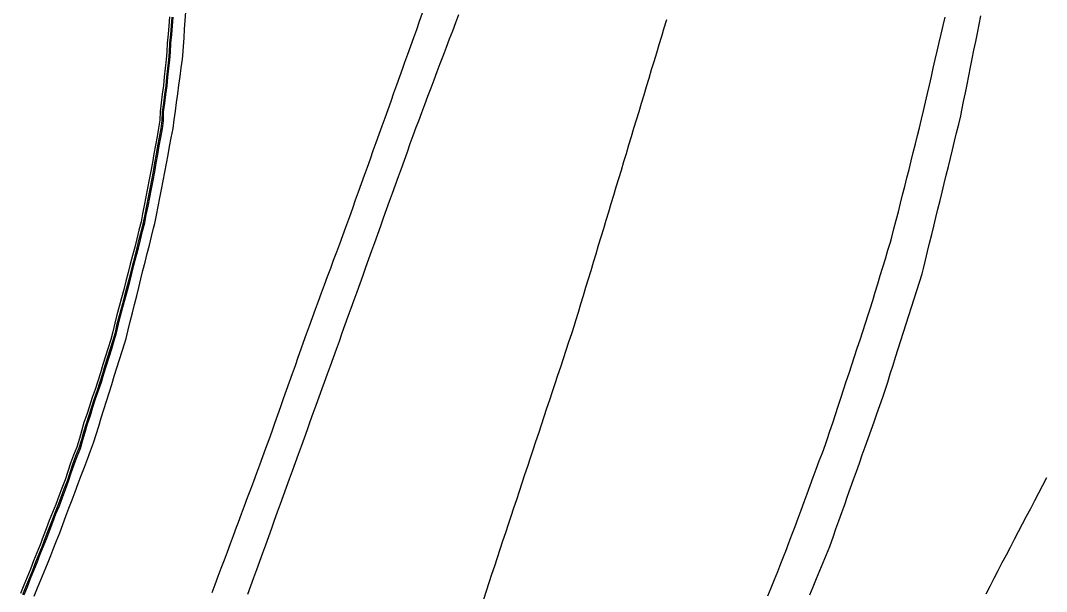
# Model space of a CAD drawing. Extents: x 1901471 to 1963503, y 756461 to 799997.
# Drawn here: x 1941348.8 to 1941466.2, y 780118.1 to 780183.5 of the extents above; entities that cross this region are included whole.
import ezdxf

# ---------------------------------------------------------------- set-up
doc = ezdxf.new("R2010")
doc.units = 0
for name, color, linetype in [('RD_EX_Conc', 7, 'Continuous'), ('RD_EX_H2O', 7, 'Continuous'), ('RD_EX_Road', 7, 'Continuous')]:
    doc.layers.add(name, color=color, linetype=linetype)

msp = doc.modelspace()

# ---------------------------------------------------------------- linework, layer by layer
at = {"layer": 'RD_EX_Conc'}
for points in [[(1941365.85, 780183.86), (1941365.78, 780182.86), (1941365.69, 780181.87), (1941365.59, 780180.87), (1941365.54, 780179.87), (1941365.46, 780179), (1941365.34, 780178.01), (1941365.24, 780177.01), (1941365.15, 780176.01), (1941365.02, 780175.02), (1941364.89, 780174.03), (1941364.76, 780173.04), (1941364.72, 780172.04), (1941364.6, 780171.14), (1941364.42, 780170.16), (1941364.23, 780169.18), (1941364.06, 780168.19), (1941363.89, 780167.21), (1941363.72, 780166.22), (1941363.53, 780165.24), (1941363.34, 780164.26), (1941363.15, 780163.28), (1941362.96, 780162.29), (1941362.77, 780161.31), (1941362.59, 780160.42), (1941362.34, 780159.45), (1941362.1, 780158.48), (1941361.86, 780157.51), (1941361.62, 780156.54), (1941361.36, 780155.57), (1941361.12, 780154.6), (1941360.86, 780153.63), (1941360.6, 780152.67), (1941360.6, 780152.67), (1941360.35, 780151.7), (1941360.09, 780150.73), (1941359.83, 780149.77), (1941359.58, 780148.8), (1941359.37, 780147.82), (1941359.12, 780146.95), (1941358.82, 780146), (1941358.52, 780145.04), (1941358.22, 780144.09), (1941357.93, 780143.13), (1941357.63, 780142.18), (1941357.32, 780141.23), (1941356.98, 780140.29), (1941356.68, 780139.33), (1941356.38, 780138.38), (1941356.06, 780137.43), (1941355.79, 780136.47), (1941355.53, 780135.61), (1941355.25, 780134.64), (1941354.87, 780133.72), (1941354.51, 780132.79), (1941354.2, 780131.84), (1941353.89, 780130.88), (1941353.54, 780129.95), (1941353.18, 780129.01), (1941352.83, 780128.08), (1941352.45, 780127.15), (1941352.09, 780126.22), (1941351.74, 780125.28), (1941351.4, 780124.39), (1941351.03, 780123.46), (1941350.65, 780122.53), (1941350.29, 780121.6), (1941349.93, 780120.67), (1941349.55, 780119.74), (1941349.18, 780118.82), (1941348.8, 780117.89)], [(1941349.07, 780117.78), (1941349.45, 780118.71), (1941349.82, 780119.63), (1941350.2, 780120.56), (1941350.56, 780121.49), (1941350.92, 780122.42), (1941351.3, 780123.35), (1941351.67, 780124.28), (1941352.01, 780125.18), (1941352.37, 780126.12), (1941352.72, 780127.05), (1941353.1, 780127.97), (1941353.46, 780128.91), (1941353.81, 780129.85), (1941354.16, 780130.78), (1941354.47, 780131.73), (1941354.78, 780132.68), (1941355.14, 780133.62), (1941355.52, 780134.54), (1941355.81, 780135.5), (1941356.06, 780136.38), (1941356.34, 780137.35), (1941356.66, 780138.29), (1941356.96, 780139.25), (1941357.25, 780140.2), (1941357.59, 780141.14), (1941357.91, 780142.09), (1941358.21, 780143.05), (1941358.5, 780144), (1941358.8, 780144.96), (1941359.1, 780145.91), (1941359.39, 780146.87), (1941359.65, 780147.75), (1941359.87, 780148.73), (1941360.11, 780149.7), (1941360.37, 780150.66), (1941360.64, 780151.63), (1941360.88, 780152.6), (1941360.88, 780152.6), (1941361.15, 780153.56), (1941361.4, 780154.53), (1941361.64, 780155.5), (1941361.9, 780156.47), (1941362.14, 780157.44), (1941362.38, 780158.41), (1941362.63, 780159.38), (1941362.87, 780160.35), (1941363.05, 780161.26), (1941363.25, 780162.24), (1941363.44, 780163.22), (1941363.63, 780164.2), (1941363.82, 780165.18), (1941364.01, 780166.17), (1941364.18, 780167.15), (1941364.34, 780168.14), (1941364.51, 780169.12), (1941364.7, 780170.1), (1941364.88, 780171.09), (1941365.01, 780172), (1941365.05, 780173), (1941365.18, 780173.99), (1941365.32, 780174.98), (1941365.45, 780175.97), (1941365.53, 780176.97), (1941365.64, 780177.97), (1941365.76, 780178.96), (1941365.84, 780179.85), (1941365.89, 780180.85), (1941365.99, 780181.85), (1941366.08, 780182.84), (1941366.15, 780183.84)], [(1941349.21, 780117.72), (1941349.58, 780118.65), (1941349.96, 780119.58), (1941350.33, 780120.51), (1941350.7, 780121.44), (1941351.06, 780122.37), (1941351.43, 780123.3), (1941351.81, 780124.22), (1941352.15, 780125.13), (1941352.5, 780126.06), (1941352.85, 780127), (1941353.24, 780127.92), (1941353.59, 780128.86), (1941353.95, 780129.79), (1941354.3, 780130.73), (1941354.61, 780131.68), (1941354.92, 780132.63), (1941355.28, 780133.57), (1941355.66, 780134.49), (1941355.94, 780135.45), (1941356.2, 780136.34), (1941356.47, 780137.3), (1941356.8, 780138.25), (1941357.09, 780139.2), (1941357.39, 780140.16), (1941357.73, 780141.1), (1941358.05, 780142.05), (1941358.34, 780143), (1941358.64, 780143.96), (1941358.94, 780144.91), (1941359.24, 780145.87), (1941359.53, 780146.82), (1941359.79, 780147.72), (1941360.01, 780148.69), (1941360.25, 780149.66), (1941360.51, 780150.63), (1941360.78, 780151.59), (1941361.02, 780152.56), (1941361.02, 780152.56), (1941361.29, 780153.53), (1941361.54, 780154.49), (1941361.78, 780155.46), (1941362.04, 780156.43), (1941362.28, 780157.4), (1941362.52, 780158.37), (1941362.77, 780159.34), (1941363.01, 780160.31), (1941363.19, 780161.23), (1941363.39, 780162.21), (1941363.58, 780163.19), (1941363.77, 780164.17), (1941363.96, 780165.16), (1941364.15, 780166.14), (1941364.32, 780167.12), (1941364.49, 780168.11), (1941364.66, 780169.09), (1941364.85, 780170.07), (1941365.03, 780171.06), (1941365.15, 780171.98), (1941365.17, 780172.99), (1941365.3, 780173.98), (1941365.43, 780174.97), (1941365.56, 780175.96), (1941365.65, 780176.96), (1941365.76, 780177.95), (1941365.88, 780178.94), (1941365.96, 780179.84), (1941366, 780180.84), (1941366.1, 780181.84), (1941366.2, 780182.83), (1941366.26, 780183.83)]]:
    msp.add_lwpolyline(points, dxfattribs=at)
at = {"layer": 'RD_EX_H2O'}
msp.add_lwpolyline([(1941422.69, 780183.53), (1941422.4, 780182.57), (1941422.11, 780181.61), (1941421.82, 780180.66), (1941421.53, 780179.7), (1941421.24, 780178.74), (1941420.95, 780177.79), (1941420.67, 780176.83), (1941420.38, 780175.87), (1941420.09, 780174.91), (1941419.8, 780173.96), (1941419.51, 780173), (1941419.22, 780172.04), (1941418.93, 780171.09), (1941418.64, 780170.13), (1941418.35, 780169.17), (1941418.07, 780168.21), (1941417.78, 780167.26), (1941417.49, 780166.3), (1941417.2, 780165.34), (1941416.91, 780164.39), (1941416.62, 780163.43), (1941416.33, 780162.47), (1941416.04, 780161.51), (1941415.76, 780160.56), (1941415.47, 780159.6), (1941415.18, 780158.64), (1941414.89, 780157.69), (1941414.6, 780156.73), (1941414.31, 780155.77), (1941414.02, 780154.82), (1941413.73, 780153.86), (1941413.44, 780152.9), (1941413.16, 780151.94), (1941412.87, 780150.99), (1941412.58, 780150.03), (1941412.29, 780149.07), (1941412.13, 780148.54), (1941411.81, 780147.59), (1941411.5, 780146.64), (1941411.18, 780145.69), (1941410.87, 780144.74), (1941410.55, 780143.79), (1941410.24, 780142.84), (1941409.92, 780141.89), (1941409.61, 780140.94), (1941409.29, 780139.99), (1941408.98, 780139.04), (1941408.67, 780138.09), (1941408.35, 780137.15), (1941408.04, 780136.2), (1941407.72, 780135.25), (1941407.41, 780134.3), (1941407.09, 780133.35), (1941406.78, 780132.4), (1941406.46, 780131.45), (1941406.15, 780130.5), (1941405.83, 780129.55), (1941405.52, 780128.6), (1941405.2, 780127.65), (1941404.89, 780126.7), (1941404.57, 780125.76), (1941404.26, 780124.81), (1941403.94, 780123.86), (1941403.94, 780123.86), (1941403.63, 780122.91), (1941403.31, 780121.96), (1941403, 780121.01), (1941402.69, 780120.06), (1941402.37, 780119.11), (1941402.06, 780118.16), (1941401.74, 780117.21)], dxfattribs=at)
at = {"layer": 'RD_EX_Road'}
for points in [[(1941350.37, 780117.58), (1941350.75, 780118.51), (1941351.12, 780119.44), (1941351.5, 780120.36), (1941351.87, 780121.29), (1941352.25, 780122.22), (1941352.62, 780123.14), (1941352.93, 780123.91), (1941353.28, 780124.84), (1941353.64, 780125.78), (1941353.99, 780126.71), (1941354.34, 780127.65), (1941354.69, 780128.58), (1941355.05, 780129.52), (1941355.4, 780130.46), (1941355.75, 780131.39), (1941356.1, 780132.33), (1941356.46, 780133.26), (1941356.81, 780134.2), (1941357.15, 780135.11), (1941357.45, 780136.07), (1941357.75, 780137.02), (1941358.04, 780137.97), (1941358.34, 780138.93), (1941358.64, 780139.88), (1941358.94, 780140.84), (1941359.23, 780141.79), (1941359.53, 780142.75), (1941359.83, 780143.7), (1941360.13, 780144.66), (1941360.42, 780145.61), (1941360.72, 780146.57), (1941360.88, 780147.07), (1941361.12, 780148.05), (1941361.36, 780149.02), (1941361.6, 780149.99), (1941361.85, 780150.96), (1941362.09, 780151.93), (1941362.33, 780152.9), (1941362.57, 780153.87), (1941362.81, 780154.84), (1941363.06, 780155.81), (1941363.3, 780156.78), (1941363.54, 780157.75), (1941363.78, 780158.72), (1941364.02, 780159.69), (1941364.15, 780160.21), (1941364.34, 780161.19), (1941364.53, 780162.17), (1941364.72, 780163.15), (1941364.91, 780164.13), (1941365.1, 780165.11), (1941365.29, 780166.1), (1941365.48, 780167.08), (1941365.67, 780168.06), (1941365.86, 780169.04), (1941366.05, 780170.02), (1941366.26, 780171.09), (1941366.39, 780172.09), (1941366.52, 780173.08), (1941366.65, 780174.07), (1941366.78, 780175.06), (1941366.92, 780176.05), (1941367.05, 780177.04), (1941367.18, 780178.03), (1941367.31, 780179.02), (1941367.37, 780179.46), (1941367.43, 780180.46), (1941367.5, 780181.45), (1941367.57, 780182.45), (1941367.63, 780183.45), (1941367.7, 780184.45)], [(1941394.75, 780184.28), (1941394.41, 780183.34), (1941394.08, 780182.39), (1941393.74, 780181.45), (1941393.4, 780180.51), (1941393.07, 780179.57), (1941392.73, 780178.63), (1941392.48, 780177.94), (1941392.15, 780177), (1941391.81, 780176.06), (1941391.47, 780175.12), (1941391.14, 780174.17), (1941390.8, 780173.23), (1941390.46, 780172.29), (1941390.13, 780171.35), (1941389.79, 780170.41), (1941389.45, 780169.47), (1941389.11, 780168.53), (1941388.78, 780167.59), (1941388.44, 780166.64), (1941388.1, 780165.7), (1941388.1, 780165.7), (1941387.77, 780164.76), (1941387.43, 780163.82), (1941387.09, 780162.88), (1941386.76, 780161.94), (1941386.42, 780161), (1941386.31, 780160.69), (1941385.96, 780159.75), (1941385.62, 780158.81), (1941385.27, 780157.87), (1941384.93, 780156.93), (1941384.58, 780156), (1941384.24, 780155.06), (1941383.89, 780154.12), (1941383.55, 780153.18), (1941383.2, 780152.24), (1941382.86, 780151.3), (1941382.52, 780150.36), (1941382.17, 780149.43), (1941381.83, 780148.49), (1941381.48, 780147.55), (1941381.14, 780146.61), (1941380.86, 780145.83), (1941380.53, 780144.89), (1941380.2, 780143.94), (1941379.86, 780143), (1941379.53, 780142.06), (1941379.2, 780141.11), (1941378.86, 780140.17), (1941378.53, 780139.23), (1941378.2, 780138.29), (1941377.87, 780137.34), (1941377.53, 780136.4), (1941377.2, 780135.46), (1941376.83, 780134.46), (1941376.48, 780133.52), (1941376.13, 780132.58), (1941375.79, 780131.64), (1941375.44, 780130.71), (1941375.09, 780129.77), (1941374.74, 780128.83), (1941374.4, 780127.89), (1941374.05, 780126.96), (1941373.7, 780126.02), (1941373.48, 780125.43), (1941373.13, 780124.49), (1941372.78, 780123.55), (1941372.43, 780122.62), (1941372.08, 780121.68), (1941371.73, 780120.74), (1941371.38, 780119.81), (1941371.03, 780118.87), (1941370.68, 780117.94)], [(1941398.91, 780184.1), (1941398.55, 780183.17), (1941398.2, 780182.23), (1941397.85, 780181.3), (1941397.49, 780180.36), (1941397.14, 780179.43), (1941396.78, 780178.49), (1941396.43, 780177.56), (1941396.08, 780176.62), (1941395.72, 780175.69), (1941395.37, 780174.75), (1941395.01, 780173.81), (1941394.66, 780172.88), (1941394.31, 780171.94), (1941394.02, 780171.2), (1941394.02, 780171.2), (1941393.69, 780170.26), (1941393.35, 780169.32), (1941393.01, 780168.38), (1941392.67, 780167.43), (1941392.33, 780166.49), (1941391.99, 780165.55), (1941391.66, 780164.61), (1941391.32, 780163.67), (1941390.98, 780162.73), (1941390.64, 780161.79), (1941390.3, 780160.85), (1941389.97, 780159.91), (1941389.63, 780158.97), (1941389.29, 780158.02), (1941388.95, 780157.08), (1941388.61, 780156.14), (1941388.27, 780155.2), (1941387.94, 780154.26), (1941387.6, 780153.32), (1941387.26, 780152.38), (1941386.92, 780151.44), (1941386.58, 780150.5), (1941386.25, 780149.56), (1941385.91, 780148.62), (1941385.57, 780147.67), (1941385.23, 780146.73), (1941384.89, 780145.79), (1941384.55, 780144.85), (1941384.22, 780143.91), (1941383.88, 780142.97), (1941383.54, 780142.03), (1941383.27, 780141.29), (1941382.93, 780140.35), (1941382.59, 780139.41), (1941382.25, 780138.47), (1941381.91, 780137.53), (1941381.57, 780136.59), (1941381.23, 780135.65), (1941380.89, 780134.71), (1941380.55, 780133.77), (1941380.21, 780132.83), (1941379.87, 780131.89), (1941379.53, 780130.95), (1941379.19, 780130.01), (1941378.85, 780129.07), (1941378.51, 780128.12), (1941378.17, 780127.18), (1941377.83, 780126.24), (1941377.49, 780125.3), (1941377.15, 780124.36), (1941376.81, 780123.42), (1941376.47, 780122.48), (1941376.13, 780121.54), (1941375.79, 780120.6), (1941375.45, 780119.66), (1941375.11, 780118.72), (1941374.77, 780117.78)], [(1941434.3, 780117.61), (1941434.67, 780118.54), (1941434.67, 780118.54), (1941435.04, 780119.47), (1941435.41, 780120.4), (1941435.78, 780121.33), (1941436.15, 780122.26), (1941436.35, 780122.74), (1941436.69, 780123.67), (1941437.04, 780124.61), (1941437.39, 780125.55), (1941437.74, 780126.49), (1941438.08, 780127.43), (1941438.43, 780128.36), (1941438.78, 780129.3), (1941439.13, 780130.24), (1941439.47, 780131.18), (1941439.82, 780132.11), (1941440.17, 780133.05), (1941440.52, 780133.99), (1941440.86, 780134.93), (1941441.08, 780135.5), (1941441.39, 780136.45), (1941441.7, 780137.4), (1941442.01, 780138.35), (1941442.33, 780139.3), (1941442.64, 780140.25), (1941442.95, 780141.2), (1941443.26, 780142.15), (1941443.58, 780143.1), (1941443.89, 780144.05), (1941444.2, 780145), (1941444.51, 780145.95), (1941444.83, 780146.9), (1941445.14, 780147.85), (1941445.45, 780148.8), (1941445.76, 780149.75), (1941445.99, 780150.45), (1941446.28, 780151.4), (1941446.57, 780152.36), (1941446.86, 780153.32), (1941447.15, 780154.27), (1941447.44, 780155.23), (1941447.73, 780156.19), (1941448.01, 780157.15), (1941448.3, 780158.1), (1941448.47, 780158.65), (1941448.71, 780159.62), (1941448.96, 780160.59), (1941449.21, 780161.56), (1941449.45, 780162.53), (1941449.7, 780163.5), (1941449.94, 780164.47), (1941450.19, 780165.44), (1941450.43, 780166.41), (1941450.68, 780167.38), (1941450.92, 780168.35), (1941451.17, 780169.32), (1941451.41, 780170.29), (1941451.64, 780171.18), (1941451.87, 780172.16), (1941452.09, 780173.13), (1941452.31, 780174.11), (1941452.54, 780175.08), (1941452.76, 780176.05), (1941452.99, 780177.03), (1941453.21, 780178), (1941453.21, 780178), (1941453.43, 780178.98), (1941453.66, 780179.95), (1941453.88, 780180.93), (1941454.1, 780181.9), (1941454.33, 780182.88), (1941454.55, 780183.85)], [(1941439.07, 780117.73), (1941439.45, 780118.66), (1941439.83, 780119.58), (1941440.22, 780120.5), (1941440.6, 780121.43), (1941440.99, 780122.35), (1941441.37, 780123.27), (1941441.4, 780123.37), (1941441.74, 780124.31), (1941442.07, 780125.26), (1941442.41, 780126.2), (1941442.74, 780127.14), (1941443.08, 780128.08), (1941443.41, 780129.03), (1941443.75, 780129.97), (1941444.08, 780130.91), (1941444.42, 780131.85), (1941444.75, 780132.79), (1941445.09, 780133.74), (1941445.42, 780134.68), (1941445.76, 780135.62), (1941446.09, 780136.56), (1941446.43, 780137.51), (1941446.43, 780137.51), (1941446.76, 780138.45), (1941447.1, 780139.39), (1941447.43, 780140.33), (1941447.69, 780141.13), (1941447.99, 780142.08), (1941448.29, 780143.03), (1941448.6, 780143.99), (1941448.9, 780144.94), (1941449.2, 780145.89), (1941449.5, 780146.84), (1941449.81, 780147.8), (1941450.11, 780148.75), (1941450.41, 780149.7), (1941450.72, 780150.66), (1941451.02, 780151.61), (1941451.32, 780152.56), (1941451.63, 780153.52), (1941451.93, 780154.47), (1941452.08, 780155.07), (1941452.31, 780156.04), (1941452.55, 780157.01), (1941452.79, 780157.98), (1941453.03, 780158.96), (1941453.27, 780159.93), (1941453.5, 780160.9), (1941453.74, 780161.87), (1941453.98, 780162.84), (1941454.22, 780163.81), (1941454.45, 780164.78), (1941454.69, 780165.76), (1941454.93, 780166.73), (1941455.17, 780167.7), (1941455.41, 780168.67), (1941455.64, 780169.64), (1941455.88, 780170.61), (1941456.12, 780171.58), (1941456.36, 780172.55), (1941456.48, 780173.19), (1941456.68, 780174.17), (1941456.88, 780175.16), (1941457.07, 780176.14), (1941457.27, 780177.12), (1941457.47, 780178.1), (1941457.66, 780179.08), (1941457.86, 780180.06), (1941458.06, 780181.04), (1941458.25, 780182.02), (1941458.45, 780183), (1941458.65, 780183.98)], [(1941466.17, 780131.13), (1941465.7, 780130.24), (1941465.24, 780129.35), (1941464.77, 780128.47), (1941464.31, 780127.58), (1941463.85, 780126.7), (1941463.38, 780125.81), (1941462.92, 780124.93), (1941462.45, 780124.04), (1941461.99, 780123.15), (1941461.53, 780122.27), (1941461.06, 780121.38), (1941460.59, 780120.47), (1941460.13, 780119.58), (1941459.67, 780118.69), (1941459.21, 780117.8)]]:
    msp.add_lwpolyline(points, dxfattribs=at)

doc.saveas('drawing.dxf')
